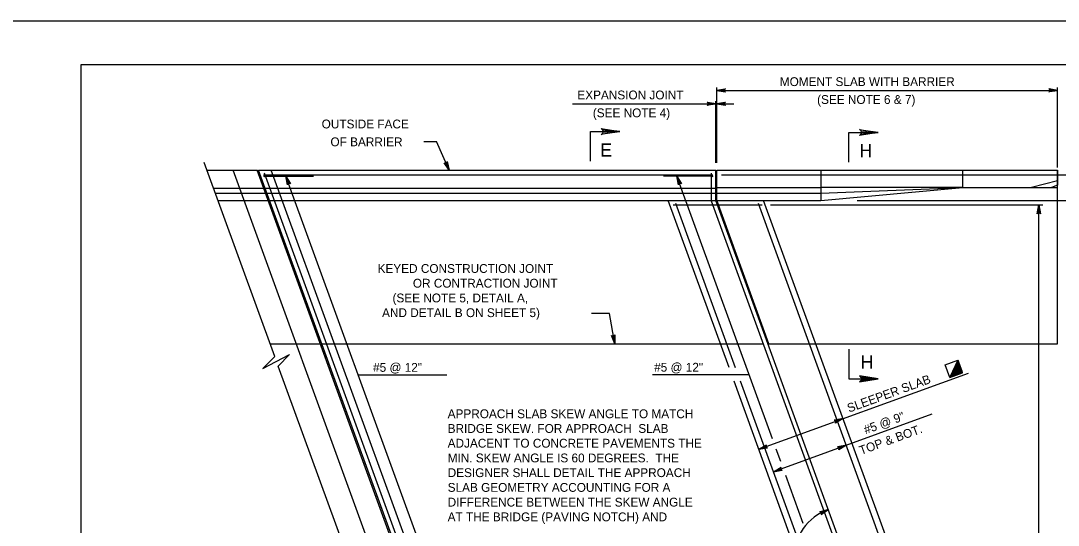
# Model space of a CAD drawing. Extents: x 636530 to 644067, y 294168 to 299122.
# Drawn here: x 641549.3 to 641902.3, y 298154.9 to 298326.5 of the extents above; entities that cross this region are included whole.
import ezdxf

# ---------------------------------------------------------------- set-up
doc = ezdxf.new("R2010")
doc.units = 0
doc.layers.add('1', color=7, linetype='Continuous')
doc.layers.add('PLT-BNDY', color=7, linetype='Continuous')

msp = doc.modelspace()

# ---------------------------------------------------------------- linework, layer by layer
at = {"layer": '1'}
for p, q in [((642355.78, 298311.48), (641569.78, 298311.48)), ((641569.78, 298311.48), (641569.78, 297747.48)), ((641786.14, 298278.16), (641786.14, 298303.77)), ((641786.14, 298302.81), (641902.09, 298302.81)), ((641902.09, 298276.56), (641902.09, 298303.77)), ((641737.07, 298298.24), (641791.95, 298298.24)), ((641785.88, 298278.16), (641785.88, 298299.18)), ((641686.49, 298285.4), (641690.8, 298285.4)), ((641695.15, 298275.64), (641690.8, 298285.4)), ((641635.75, 298212.33), (641611.76, 298278.25)), ((641612.71, 298275.64), (641629.74, 298275.64)), ((641697.83, 298066.28), (641621.63, 298275.64)), ((641706.58, 298064.53), (641629.74, 298275.64)), ((641726.52, 298011.23), (641630.28, 298275.64)), ((641630.28, 298275.64), (641785.88, 298275.64)), ((641730.84, 298011.23), (641634.6, 298275.64)), ((641785.88, 298265.36), (641785.88, 298275.64)), ((641786.14, 298275.64), (641902.09, 298275.64)), ((641786.14, 298265.4), (641786.14, 298275.64)), ((641821.57, 298275.64), (641821.57, 298265.36)), ((641869.85, 298269.78), (641869.85, 298275.64)), ((641902.09, 298216.59), (641902.09, 298275.64)), ((641902.09, 298275.64), (641902.09, 298270.53)), ((641631.95, 298274.12), (641784.87, 298274.12)), ((641632.1, 298273.61), (641648.9, 298273.61)), ((641727.77, 298012.25), (641632.27, 298274.63)), ((641694.61, 298122.42), (641639.58, 298273.61)), ((641784.78, 298273.61), (641768.02, 298273.61)), ((641805.1, 298184.3), (641772.59, 298273.61)), ((641784.36, 298265.09), (641784.36, 298274.63)), ((641787.75, 298274.12), (641912.15, 298274.12)), ((641902.09, 298269.78), (641902.09, 298274.19)), ((641614.93, 298269.55), (641631.96, 298269.55)), ((641632.5, 298269.55), (641785.88, 298269.55)), ((641786.14, 298269.78), (641821.57, 298269.78)), ((641821.57, 298265.36), (641869.85, 298269.78)), ((641821.57, 298267.83), (641869.85, 298269.78)), ((641869.85, 298269.78), (641821.57, 298269.78)), ((641869.85, 298269.78), (641902.09, 298269.78)), ((641902.09, 298271.99), (641893.23, 298269.78)), ((641902.09, 298270.53), (641900.08, 298269.78)), ((641615.55, 298267.83), (641632.58, 298267.83)), ((641616.45, 298265.36), (641633.48, 298265.36)), ((641633.12, 298267.83), (641785.88, 298267.83)), ((641634.02, 298265.36), (641785.88, 298265.36)), ((641790.34, 298208.54), (641769.66, 298265.36)), ((641873.11, 298021.25), (641784.36, 298265.09)), ((641874.63, 298021.52), (641785.88, 298265.36)), ((641786.14, 298267.83), (641821.57, 298267.83)), ((641803.9, 298216.59), (641786.14, 298265.4)), ((641786.14, 298265.36), (641821.57, 298265.36)), ((641890.85, 298021.52), (641802.1, 298265.36)), ((641833.93, 298265.36), (641909.76, 298265.36)), ((641771.3, 298263.83), (641801.57, 298263.83)), ((641792.53, 298208.46), (641772.2, 298264.34)), ((641888.32, 298022.53), (641800.31, 298264.34)), ((641804.45, 298263.83), (641897.08, 298263.83)), ((641895.71, 298023.04), (641895.71, 298263.83)), ((641749.64, 298226.85), (641743.55, 298226.85)), ((641751.43, 298216.59), (641749.64, 298226.85)), ((641634.2, 298216.59), (641651.23, 298216.59)), ((641651.77, 298216.59), (641802.01, 298216.59)), ((641803.9, 298216.59), (641902.09, 298216.59)), ((641684.21, 298079.19), (641636.96, 298209.02)), ((641863.89, 298209.48), (641868.18, 298211.04)), ((641865.45, 298205.18), (641863.89, 298209.48)), ((641868.18, 298211.04), (641865.45, 298205.18)), ((641868.21, 298210.98), (641865.51, 298205.2)), ((641868.23, 298210.92), (641865.57, 298205.23)), ((641868.25, 298210.86), (641865.63, 298205.25)), ((641868.27, 298210.8), (641865.69, 298205.27)), ((641868.29, 298210.74), (641865.76, 298205.29)), ((641868.32, 298210.68), (641865.82, 298205.31)), ((641868.34, 298210.62), (641865.88, 298205.34)), ((641868.36, 298210.55), (641865.94, 298205.36)), ((641868.38, 298210.49), (641866, 298205.38)), ((641868.4, 298210.43), (641866.06, 298205.4)), ((641868.43, 298210.37), (641866.12, 298205.42)), ((641868.45, 298210.31), (641866.18, 298205.45)), ((641868.47, 298210.25), (641866.24, 298205.47)), ((641868.49, 298210.19), (641866.3, 298205.49)), ((641868.52, 298210.13), (641866.36, 298205.51)), ((641868.54, 298210.07), (641866.42, 298205.53)), ((641868.56, 298210.01), (641866.48, 298205.56)), ((641868.58, 298209.95), (641866.54, 298205.58)), ((641868.6, 298209.89), (641866.61, 298205.6)), ((641868.63, 298209.83), (641866.67, 298205.62)), ((641868.65, 298209.77), (641866.73, 298205.65)), ((641868.67, 298209.7), (641866.79, 298205.67)), ((641868.69, 298209.64), (641866.85, 298205.69)), ((641868.71, 298209.58), (641866.91, 298205.71)), ((641868.74, 298209.52), (641866.97, 298205.73)), ((641868.76, 298209.46), (641867.03, 298205.76)), ((641868.78, 298209.4), (641867.09, 298205.78)), ((641868.8, 298209.34), (641867.15, 298205.8)), ((641868.83, 298209.28), (641867.21, 298205.82)), ((641868.85, 298209.22), (641867.27, 298205.84)), ((641868.87, 298209.16), (641867.33, 298205.87)), ((641868.89, 298209.1), (641867.4, 298205.89)), ((641868.91, 298209.04), (641867.46, 298205.91)), ((641868.94, 298208.98), (641867.52, 298205.93)), ((641868.96, 298208.91), (641867.58, 298205.96)), ((641868.98, 298208.85), (641867.64, 298205.98)), ((641869, 298208.79), (641867.7, 298206)), ((641869.02, 298208.73), (641867.76, 298206.02)), ((641869.05, 298208.67), (641867.82, 298206.04)), ((641869.07, 298208.61), (641867.88, 298206.07)), ((641869.09, 298208.55), (641867.94, 298206.09)), ((641869.75, 298206.74), (641868.18, 298211.04)), ((641664.17, 298206.06), (641694.35, 298206.06)), ((641764.29, 298206.1), (641797.16, 298206.1)), ((641800.47, 298180.71), (641871.78, 298206.66)), ((641865.45, 298205.18), (641869.75, 298206.74)), ((641869.11, 298208.49), (641868, 298206.11)), ((641869.13, 298208.43), (641868.06, 298206.13)), ((641869.16, 298208.37), (641868.12, 298206.15)), ((641869.18, 298208.31), (641868.19, 298206.18)), ((641869.2, 298208.25), (641868.25, 298206.2)), ((641869.22, 298208.19), (641868.31, 298206.22)), ((641869.25, 298208.12), (641868.37, 298206.24)), ((641869.27, 298208.06), (641868.43, 298206.26)), ((641869.29, 298208), (641868.49, 298206.29)), ((641869.31, 298207.94), (641868.55, 298206.31)), ((641869.33, 298207.88), (641868.61, 298206.33)), ((641869.36, 298207.82), (641868.67, 298206.35)), ((641869.38, 298207.76), (641868.73, 298206.38)), ((641869.4, 298207.7), (641868.79, 298206.4)), ((641869.42, 298207.64), (641868.85, 298206.42)), ((641869.44, 298207.58), (641868.91, 298206.44)), ((641869.47, 298207.52), (641868.98, 298206.46)), ((641869.49, 298207.46), (641869.04, 298206.49)), ((641869.51, 298207.4), (641869.1, 298206.51)), ((641869.53, 298207.33), (641869.16, 298206.53)), ((641869.55, 298207.27), (641869.22, 298206.55)), ((641869.58, 298207.21), (641869.28, 298206.57)), ((641869.6, 298207.15), (641869.34, 298206.6)), ((641869.62, 298207.09), (641869.4, 298206.62)), ((641869.64, 298207.03), (641869.46, 298206.64)), ((641869.67, 298206.97), (641869.52, 298206.66)), ((641869.69, 298206.91), (641869.58, 298206.68)), ((641869.71, 298206.85), (641869.64, 298206.71)), ((641869.73, 298206.79), (641869.7, 298206.73)), ((641858.41, 298021.52), (641792.02, 298203.94)), ((641860.21, 298022.53), (641794.2, 298203.88)), ((641859.3, 298192.64), (641805.43, 298173.03)), ((641807.93, 298176.53), (641806.38, 298180.79)), ((641815.6, 298155.45), (641809.66, 298171.76))]:
    msp.add_line(p, q, dxfattribs=at)
for points in [[(641786.14, 298302.81), (641789.12, 298303.37), (641789, 298303.29), (641788.89, 298303.21), (641788.83, 298303.11), (641788.77, 298303.01), (641788.75, 298302.91), (641788.74, 298302.81), (641788.75, 298302.71), (641788.77, 298302.61), (641788.83, 298302.51), (641788.89, 298302.41), (641789, 298302.33), (641789.12, 298302.25), (641786.14, 298302.81), (641789, 298302.33), (641788.89, 298302.41), (641786.14, 298302.81), (641788.83, 298302.51), (641788.77, 298302.61), (641786.14, 298302.81), (641788.75, 298302.71), (641788.74, 298302.81), (641786.14, 298302.81), (641788.75, 298302.91), (641788.77, 298303.01), (641786.14, 298302.81), (641788.83, 298303.11), (641788.89, 298303.21), (641786.14, 298302.81), (641789, 298303.29)], [(641902.09, 298302.81), (641899.11, 298302.25), (641899.22, 298302.33), (641899.34, 298302.41), (641899.39, 298302.51), (641899.45, 298302.61), (641899.47, 298302.71), (641899.49, 298302.81), (641899.47, 298302.91), (641899.45, 298303.01), (641899.39, 298303.11), (641899.34, 298303.21), (641899.22, 298303.29), (641899.11, 298303.37), (641902.09, 298302.81), (641899.22, 298303.29), (641899.34, 298303.21), (641902.09, 298302.81), (641899.39, 298303.11), (641899.45, 298303.01), (641902.09, 298302.81), (641899.47, 298302.91), (641899.49, 298302.81), (641902.09, 298302.81), (641899.47, 298302.71), (641899.45, 298302.61), (641902.09, 298302.81), (641899.39, 298302.51), (641899.34, 298302.41), (641902.09, 298302.81), (641899.22, 298302.33)], [(641785.88, 298298.24), (641782.9, 298297.69), (641783.01, 298297.77), (641783.13, 298297.84), (641783.19, 298297.94), (641783.25, 298298.04), (641783.27, 298298.14), (641783.28, 298298.24), (641783.27, 298298.34), (641783.25, 298298.44), (641783.19, 298298.54), (641783.13, 298298.64), (641783.01, 298298.72), (641782.9, 298298.8), (641785.88, 298298.24), (641783.01, 298298.72), (641783.13, 298298.64), (641785.88, 298298.24), (641783.19, 298298.54), (641783.25, 298298.44), (641785.88, 298298.24), (641783.27, 298298.34), (641783.28, 298298.24), (641785.88, 298298.24), (641783.27, 298298.14), (641783.25, 298298.04), (641785.88, 298298.24), (641783.19, 298297.94), (641783.13, 298297.84), (641785.88, 298298.24), (641783.01, 298297.77)], [(641786.14, 298298.24), (641789.12, 298298.8), (641789, 298298.72), (641788.89, 298298.64), (641788.83, 298298.54), (641788.77, 298298.44), (641788.75, 298298.34), (641788.74, 298298.24), (641788.75, 298298.14), (641788.77, 298298.04), (641788.83, 298297.94), (641788.89, 298297.84), (641789, 298297.77), (641789.12, 298297.69), (641786.14, 298298.24), (641789, 298297.77), (641788.89, 298297.84), (641786.14, 298298.24), (641788.83, 298297.94), (641788.77, 298298.04), (641786.14, 298298.24), (641788.75, 298298.14), (641788.74, 298298.24), (641786.14, 298298.24), (641788.75, 298298.34), (641788.77, 298298.44), (641786.14, 298298.24), (641788.83, 298298.54), (641788.89, 298298.64), (641786.14, 298298.24), (641789, 298298.72)], [(641747.11, 298289.54), (641747.34, 298289.1), (641753.22, 298288.78), (641747.11, 298289.54), (641746.8, 298289.81), (641753.22, 298288.78), (641747.35, 298288.48), (641747.13, 298288.05), (641753.22, 298288.78), (641746.8, 298287.76), (641747.13, 298288.05)], [(641743.14, 298278.7), (641743.14, 298288.78), (641753.22, 298288.78)], [(641831.04, 298278.39), (641831.04, 298288.47), (641841.12, 298288.47)], [(641835.01, 298289.23), (641835.24, 298288.8), (641841.12, 298288.47), (641835.01, 298289.23), (641834.7, 298289.5), (641841.12, 298288.47), (641835.25, 298288.18), (641835.03, 298287.74), (641841.12, 298288.47), (641834.7, 298287.45), (641835.03, 298287.74)], [(641695.15, 298275.64), (641693.42, 298278.14), (641693.54, 298278.07), (641693.66, 298277.99), (641693.78, 298277.98), (641693.89, 298277.97), (641693.99, 298277.99), (641694.09, 298278.02), (641694.17, 298278.07), (641694.26, 298278.13), (641694.33, 298278.23), (641694.39, 298278.32), (641694.42, 298278.46), (641694.44, 298278.6), (641695.15, 298275.64), (641694.42, 298278.46), (641694.39, 298278.32), (641695.15, 298275.64), (641694.33, 298278.23), (641694.26, 298278.13), (641695.15, 298275.64), (641694.17, 298278.07), (641694.09, 298278.02), (641695.15, 298275.64), (641693.99, 298277.99), (641693.89, 298277.97), (641695.15, 298275.64), (641693.78, 298277.98), (641693.66, 298277.99), (641695.15, 298275.64), (641693.54, 298278.07)], [(641639.58, 298273.61), (641641.12, 298271), (641641.01, 298271.08), (641640.9, 298271.16), (641640.78, 298271.18), (641640.67, 298271.21), (641640.57, 298271.19), (641640.47, 298271.17), (641640.38, 298271.12), (641640.29, 298271.07), (641640.22, 298270.98), (641640.14, 298270.89), (641640.11, 298270.75), (641640.07, 298270.62), (641639.58, 298273.61), (641640.11, 298270.75), (641640.14, 298270.89), (641639.58, 298273.61), (641640.22, 298270.98), (641640.29, 298271.07), (641639.58, 298273.61), (641640.38, 298271.12), (641640.47, 298271.17), (641639.58, 298273.61), (641640.57, 298271.19), (641640.67, 298271.21), (641639.58, 298273.61), (641640.78, 298271.18), (641640.9, 298271.16), (641639.58, 298273.61), (641641.01, 298271.08)], [(641772.59, 298273.61), (641774.14, 298271), (641774.02, 298271.08), (641773.91, 298271.16), (641773.8, 298271.18), (641773.68, 298271.21), (641773.58, 298271.19), (641773.48, 298271.17), (641773.39, 298271.12), (641773.31, 298271.07), (641773.23, 298270.98), (641773.16, 298270.89), (641773.12, 298270.75), (641773.09, 298270.62), (641772.59, 298273.61), (641773.12, 298270.75), (641773.16, 298270.89), (641772.59, 298273.61), (641773.23, 298270.98), (641773.31, 298271.07), (641772.59, 298273.61), (641773.39, 298271.12), (641773.48, 298271.17), (641772.59, 298273.61), (641773.58, 298271.19), (641773.68, 298271.21), (641772.59, 298273.61), (641773.8, 298271.18), (641773.91, 298271.16), (641772.59, 298273.61), (641774.02, 298271.08)], [(641895.71, 298263.83), (641896.27, 298260.85), (641896.19, 298260.97), (641896.11, 298261.08), (641896.01, 298261.14), (641895.91, 298261.2), (641895.81, 298261.22), (641895.71, 298261.23), (641895.61, 298261.22), (641895.51, 298261.2), (641895.41, 298261.14), (641895.31, 298261.08), (641895.24, 298260.97), (641895.16, 298260.85), (641895.71, 298263.83), (641895.24, 298260.97), (641895.31, 298261.08), (641895.71, 298263.83), (641895.41, 298261.14), (641895.51, 298261.2), (641895.71, 298263.83), (641895.61, 298261.22), (641895.71, 298261.23), (641895.71, 298263.83), (641895.81, 298261.22), (641895.91, 298261.2), (641895.71, 298263.83), (641896.01, 298261.14), (641896.11, 298261.08), (641895.71, 298263.83), (641896.19, 298260.97)], [(641751.43, 298216.59), (641750.37, 298219.43), (641750.46, 298219.33), (641750.56, 298219.23), (641750.67, 298219.19), (641750.78, 298219.15), (641750.88, 298219.15), (641750.98, 298219.15), (641751.08, 298219.18), (641751.17, 298219.22), (641751.26, 298219.29), (641751.35, 298219.37), (641751.41, 298219.5), (641751.47, 298219.62), (641751.43, 298216.59), (641751.41, 298219.5), (641751.35, 298219.37), (641751.43, 298216.59), (641751.26, 298219.29), (641751.17, 298219.22), (641751.43, 298216.59), (641751.08, 298219.18), (641750.98, 298219.15), (641751.43, 298216.59), (641750.88, 298219.15), (641750.78, 298219.15), (641751.43, 298216.59), (641750.67, 298219.19), (641750.56, 298219.23), (641751.43, 298216.59), (641750.46, 298219.33)], [(641635.75, 298212.33), (641631.74, 298208.18), (641640.81, 298212.93), (641636.95, 298209.02)], [(641831.04, 298214.75), (641831.04, 298204.67), (641841.12, 298204.67)], [(641835.01, 298203.9), (641835.24, 298204.34), (641841.12, 298204.67), (641835.01, 298203.9), (641834.7, 298203.63), (641841.12, 298204.67), (641835.25, 298204.96), (641835.03, 298205.39), (641841.12, 298204.67), (641834.7, 298205.69), (641835.03, 298205.39)], [(641829.11, 298191.14), (641826.5, 298189.59), (641826.58, 298189.7), (641826.66, 298189.82), (641826.69, 298189.93), (641826.71, 298190.05), (641826.69, 298190.15), (641826.67, 298190.25), (641826.62, 298190.33), (641826.57, 298190.42), (641826.48, 298190.5), (641826.39, 298190.57), (641826.26, 298190.61), (641826.12, 298190.64), (641829.11, 298191.14), (641826.26, 298190.61), (641826.39, 298190.57), (641829.11, 298191.14), (641826.48, 298190.5), (641826.57, 298190.42), (641829.11, 298191.14), (641826.62, 298190.33), (641826.67, 298190.25), (641829.11, 298191.14), (641826.69, 298190.15), (641826.71, 298190.05), (641829.11, 298191.14), (641826.69, 298189.93), (641826.66, 298189.82), (641829.11, 298191.14), (641826.58, 298189.7)], [(641800.47, 298180.71), (641803.08, 298182.26), (641803, 298182.14), (641802.92, 298182.03), (641802.9, 298181.91), (641802.88, 298181.8), (641802.9, 298181.7), (641802.92, 298181.6), (641802.97, 298181.51), (641803.02, 298181.42), (641803.11, 298181.35), (641803.2, 298181.28), (641803.33, 298181.24), (641803.47, 298181.21), (641800.47, 298180.71), (641803.33, 298181.24), (641803.2, 298181.28), (641800.47, 298180.71), (641803.11, 298181.35), (641803.02, 298181.42), (641800.47, 298180.71), (641802.97, 298181.51), (641802.92, 298181.6), (641800.47, 298180.71), (641802.9, 298181.7), (641802.88, 298181.8), (641800.47, 298180.71), (641802.9, 298181.91), (641802.92, 298182.03), (641800.47, 298180.71), (641803, 298182.14)], [(641830.25, 298182.07), (641827.64, 298180.52), (641827.72, 298180.64), (641827.8, 298180.75), (641827.82, 298180.87), (641827.85, 298180.98), (641827.83, 298181.08), (641827.81, 298181.18), (641827.76, 298181.27), (641827.71, 298181.36), (641827.62, 298181.43), (641827.53, 298181.5), (641827.39, 298181.54), (641827.26, 298181.57), (641830.25, 298182.07), (641827.39, 298181.54), (641827.53, 298181.5), (641830.25, 298182.07), (641827.62, 298181.43), (641827.71, 298181.36), (641830.25, 298182.07), (641827.76, 298181.27), (641827.81, 298181.18), (641830.25, 298182.07), (641827.83, 298181.08), (641827.85, 298180.98), (641830.25, 298182.07), (641827.82, 298180.87), (641827.8, 298180.75), (641830.25, 298182.07), (641827.72, 298180.64)], [(641805.43, 298173.03), (641808.04, 298174.58), (641807.96, 298174.47), (641807.88, 298174.35), (641807.86, 298174.24), (641807.84, 298174.12), (641807.85, 298174.02), (641807.87, 298173.92), (641807.92, 298173.83), (641807.97, 298173.75), (641808.06, 298173.67), (641808.15, 298173.6), (641808.29, 298173.56), (641808.42, 298173.53), (641805.43, 298173.03), (641808.29, 298173.56), (641808.15, 298173.6), (641805.43, 298173.03), (641808.06, 298173.67), (641807.97, 298173.75), (641805.43, 298173.03), (641807.92, 298173.83), (641807.87, 298173.92), (641805.43, 298173.03), (641807.85, 298174.02), (641807.84, 298174.12), (641805.43, 298173.03), (641807.86, 298174.24), (641807.88, 298174.35), (641805.43, 298173.03), (641807.96, 298174.47)], [(641824.13, 298160.28), (641821.7, 298158.46), (641821.77, 298158.58), (641821.84, 298158.7), (641821.84, 298158.82), (641821.85, 298158.93), (641821.82, 298159.03), (641821.8, 298159.13), (641821.74, 298159.21), (641821.68, 298159.29), (641821.58, 298159.36), (641821.48, 298159.42), (641821.34, 298159.44), (641821.21, 298159.46), (641824.13, 298160.28), (641821.34, 298159.44), (641821.48, 298159.42), (641824.13, 298160.28), (641821.58, 298159.36), (641821.68, 298159.29), (641824.13, 298160.28), (641821.74, 298159.21), (641821.8, 298159.13), (641824.13, 298160.28), (641821.82, 298159.03), (641821.85, 298158.93), (641824.13, 298160.28), (641821.84, 298158.82), (641821.84, 298158.7), (641824.13, 298160.28), (641821.77, 298158.58)]]:
    msp.add_lwpolyline(points, dxfattribs=at)
for centre, radius in [((641632.29, 298273.61), 0.19), ((641632.29, 298273.61), 0.143), ((641632.29, 298273.61), 0.0952), ((641632.29, 298273.61), 0.0476), ((641784.59, 298273.62), 0.19), ((641784.59, 298273.62), 0.143), ((641784.59, 298273.62), 0.0952), ((641784.59, 298273.62), 0.0476)]:
    msp.add_circle(centre, radius, dxfattribs=at)
msp.add_arc((641830.26, 298143.44), 17.92, 110, 180, dxfattribs=at)
at = {"layer": 'PLT-BNDY'}
msp.add_lwpolyline([(641529.78, 298326.48), (642370.78, 298326.48), (642370.78, 297732.48), (641529.78, 297732.48)], close=True, dxfattribs=at)

# ---------------------------------------------------------------- texts
at = {"layer": '1'}
for s, height, p in [('MOMENT SLAB WITH BARRIER', 3, (641807.61, 298304.26)), ('EXPANSION JOINT', 3, (641738.73, 298299.73)), ('(SEE NOTE 6 & 7)', 3, (641820.3, 298298.18)), ('(SEE NOTE 4)', 3, (641743.99, 298293.65)), ('OUTSIDE FACE', 3, (641651.73, 298289.86)), ('OF BARRIER', 3, (641654.72, 298283.79)), ('E', 4.5, (641746.53, 298280.27)), ('H', 4.5, (641834.7, 298280.07)), ('KEYED CONSTRUCTION JOINT', 3, (641670.76, 298240.71)), ('OR CONTRACTION JOINT ', 3, (641682.76, 298235.7)), ('(SEE NOTE 5, DETAIL A,', 3, (641675.84, 298230.69)), ('AND DETAIL B ON SHEET 5)', 3, (641672.28, 298225.68)), ('H', 4.5, (641835.12, 298208.15)), ('#5 @ 12"', 3, (641669.22, 298207.07)), ('#5 @ 12"', 3, (641764.85, 298207.12)), ('APPROACH SLAB SKEW ANGLE TO MATCH', 3, (641694.6, 298191.3)), ('BRIDGE SKEW. FOR APPROACH  SLAB ', 3, (641694.6, 298186.29)), ('ADJACENT TO CONCRETE PAVEMENTS THE ', 3, (641694.6, 298181.28)), ('MIN. SKEW ANGLE IS 60 DEGREES.  THE ', 3, (641694.6, 298176.27)), ('DESIGNER SHALL DETAIL THE APPROACH ', 3, (641694.6, 298171.26)), ('SLAB GEOMETRY ACCOUNTING FOR A ', 3, (641694.6, 298166.25)), ('DIFFERENCE BETWEEN THE SKEW ANGLE ', 3, (641694.6, 298161.24)), ('AT THE BRIDGE (PAVING NOTCH) AND ', 3, (641694.6, 298156.23))]:
    msp.add_text(s, height=height, dxfattribs=at).set_placement(p)
for s, p in [('SLEEPER SLAB', (641831.17, 298193.15)), ('#5 @ 9"', (641836.83, 298185.81)), ('TOP & BOT.', (641835.26, 298178.77))]:
    msp.add_text(s, height=3, rotation=20, dxfattribs=at).set_placement(p)

doc.saveas('drawing.dxf')
